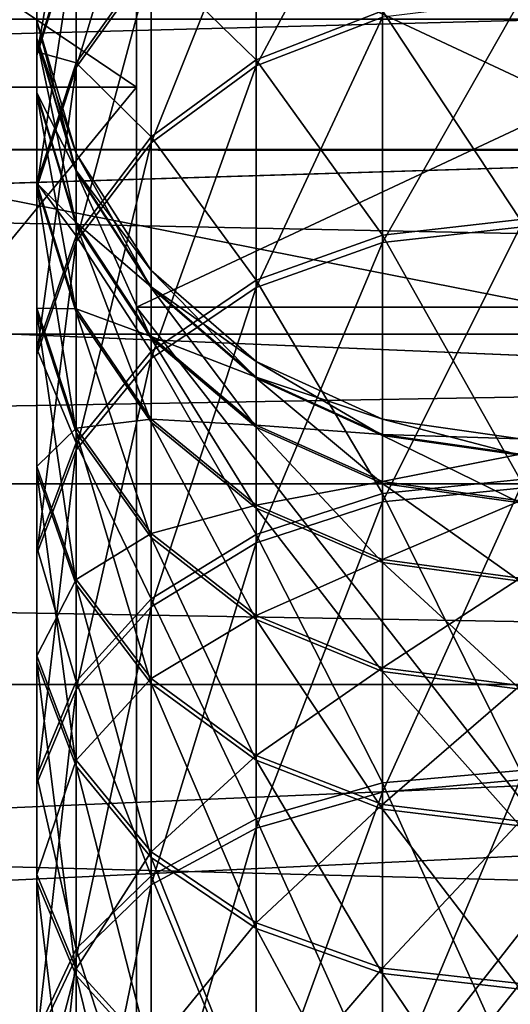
# Model space of a CAD drawing. Extents: x 0 to 200, y 18 to 95.
# Tile 217 of 491: x 79.66 to 81.07, y 52.8 to 55.63. Entities that reach past the tile are written whole.
import ezdxf

# ---------------------------------------------------------------- set-up
doc = ezdxf.new("R2010")
doc.units = 0

msp = doc.modelspace()

# ---------------------------------------------------------------- linework, layer by layer
for points in [[(66.999992, 58.968403, 263.375061), (100.857979, 56.147953, 260.252533), (66.999992, 55.257084, 259.53186)], [(122.799995, 57.297775, 280.72522), (66.999992, 58.968403, 278.624939), (66.999992, 55.257084, 282.468109)], [(76.999992, 57.463757, 268.663544), (79.999992, 55.436245, 264.453369), (76.999992, 55.436245, 264.453369)], [(76.999992, 57.463757, 268.663544), (79.999992, 57.463757, 268.663544), (79.999992, 55.436245, 264.453369)], [(79.999992, 57.463757, 273.336456), (76.999992, 57.463757, 273.336456), (76.999992, 55.436245, 277.546631)], [(79.999992, 55.436245, 277.546631), (79.999992, 57.463757, 273.336456), (76.999992, 55.436245, 277.546631)], [(79.999992, 55.977016, 271), (79.999992, 57.463757, 273.336456), (79.999992, 54.804737, 275.375)], [(79.999992, 57.463757, 273.336456), (79.999992, 55.436245, 277.546631), (79.999992, 54.804737, 275.375)], [(79.999992, 57.463757, 268.663544), (79.999992, 55.977016, 271), (79.999992, 55.436245, 264.453369)], [(122.799995, 55.257084, 282.468109), (122.799995, 57.297775, 280.72522), (66.999992, 55.257084, 282.468109)], [(80.041946, 55.794254, 275.143921), (80.041946, 56.204357, 274.15863), (79.826515, 55.492477, 274.997955)], [(80.041946, 56.204357, 274.15863), (79.826515, 55.888134, 274.047363), (79.826515, 55.492477, 274.997955)], [(79.826515, 55.888134, 274.047363), (79.826515, 56.17487, 273.058472), (79.714249, 55.527466, 273.920471)], [(79.826515, 56.17487, 273.058472), (79.714249, 55.802265, 272.972748), (79.714249, 55.527466, 273.920471)], [(80.705566, 55.637138, 276.304626), (80.705566, 56.178185, 275.32962), (80.343094, 55.497128, 276.216309)], [(80.705566, 56.178185, 275.32962), (80.343094, 56.029167, 275.257538), (80.343094, 55.497128, 276.216309)], [(66.999992, 55.257084, 259.53186), (100.857979, 56.147953, 260.252533), (99.651787, 55.252529, 259.53772)], [(79.714249, 55.969223, 272.000214), (79.714249, 56.026241, 271.015106), (79.714249, 55.573326, 271.954926)], [(79.714249, 56.026241, 271.015106), (79.714249, 55.627762, 271.014435), (79.714249, 55.573326, 271.954926)], [(79.714249, 56.026241, 271.015106), (79.714249, 55.97261, 270.029816), (79.714249, 55.627762, 271.014435)], [(80.041946, 55.808445, 266.885559), (80.343094, 56.043743, 266.772736), (80.343094, 55.515003, 265.812164)], [(80.343094, 55.497128, 276.216309), (80.343094, 56.029167, 275.257538), (80.041946, 55.276413, 276.077087)], [(80.343094, 56.029167, 275.257538), (80.041946, 55.794254, 275.143921), (80.041946, 55.276413, 276.077087)], [(80.343094, 56.043743, 266.772736), (80.705566, 55.655315, 265.724335), (80.343094, 55.515003, 265.812164)], [(79.714249, 55.627762, 271.014435), (79.714249, 55.97261, 270.029816), (79.714249, 55.576557, 270.073761)], [(79.714249, 55.97261, 270.029816), (79.714249, 55.80899, 269.056732), (79.714249, 55.576557, 270.073761)], [(79.714249, 55.802265, 272.972748), (79.714249, 55.969223, 272.000214), (79.714249, 55.413929, 272.883423)], [(79.714249, 55.969223, 272.000214), (79.714249, 55.573326, 271.954926), (79.714249, 55.413929, 272.883423)], [(79.999992, 55.436245, 264.453369), (79.999992, 55.977016, 271), (79.999992, 54.804737, 266.625)], [(79.999992, 55.977016, 271), (82.499992, 54.804737, 266.625), (79.999992, 54.804737, 266.625)], [(79.999992, 55.977016, 271), (82.499992, 55.977016, 271), (82.499992, 54.804737, 266.625)], [(82.499992, 55.977016, 271), (79.999992, 55.977016, 271), (79.999992, 54.804737, 275.375)], [(82.499992, 54.804737, 275.375), (82.499992, 55.977016, 271), (79.999992, 54.804737, 275.375)], [(115.346222, 54.298084, 279.984253), (39.5, 55.887272, 277.913177), (37.428932, 54.298084, 279.984253)], [(113.275154, 55.887272, 277.913177), (39.5, 55.887272, 277.913177), (115.346222, 54.298084, 279.984253)], [(49.499989, 55.887272, 267.913177), (103.275146, 55.887272, 267.913177), (51.571064, 54.298084, 265.842102)], [(103.275146, 55.887272, 267.913177), (101.204079, 54.298084, 265.842102), (51.571064, 54.298084, 265.842102)], [(79.714249, 55.537457, 268.108063), (79.826515, 55.898556, 267.982391), (79.826515, 55.506165, 267.030487)], [(79.714249, 55.80899, 269.056732), (79.826515, 55.898556, 267.982391), (79.714249, 55.537457, 268.108063)], [(79.826515, 55.492477, 274.997955), (79.826515, 55.888134, 274.047363), (79.714249, 55.148285, 274.831482)], [(79.826515, 55.888134, 274.047363), (79.714249, 55.527466, 273.920471), (79.714249, 55.148285, 274.831482)], [(79.826515, 55.898556, 267.982391), (80.041946, 55.808445, 266.885559), (79.826515, 55.506165, 267.030487)], [(79.714249, 55.576557, 270.073761), (79.714249, 55.80899, 269.056732), (79.714249, 55.420349, 269.144714)], [(79.714249, 55.80899, 269.056732), (79.714249, 55.537457, 268.108063), (79.714249, 55.420349, 269.144714)], [(79.714249, 55.527466, 273.920471), (79.714249, 55.802265, 272.972748), (79.714249, 55.151573, 273.788208)], [(79.714249, 55.802265, 272.972748), (79.714249, 55.413929, 272.883423), (79.714249, 55.151573, 273.788208)], [(79.826515, 55.506165, 267.030487), (80.041946, 55.808445, 266.885559), (80.041946, 55.293812, 265.950592)], [(80.041946, 55.808445, 266.885559), (80.343094, 55.515003, 265.812164), (80.041946, 55.293812, 265.950592)], [(80.041946, 55.276413, 276.077087), (80.041946, 55.794254, 275.143921), (79.826515, 54.992878, 275.898254)], [(80.041946, 55.794254, 275.143921), (79.826515, 55.492477, 274.997955), (79.826515, 54.992878, 275.898254)], [(80.705566, 55.655315, 265.724335), (81.099991, 55.703388, 265.694244), (81.099991, 55.05603, 264.778564)], [(81.099991, 55.034607, 277.248322), (81.099991, 55.685104, 276.334869), (80.705566, 54.99033, 277.212891)], [(81.099991, 55.685104, 276.334869), (80.705566, 55.637138, 276.304626), (80.705566, 54.99033, 277.212891)], [(95.999992, 51.891266, 261.314575), (76.999992, 55.631706, 264.297485), (76.999992, 51.891266, 261.314575)], [(95.999992, 55.631706, 264.297485), (76.999992, 55.631706, 264.297485), (95.999992, 51.891266, 261.314575)], [(95.999992, 55.631706, 277.702515), (95.999992, 51.891266, 280.685425), (76.999992, 51.891266, 280.685425)], [(76.999992, 55.631706, 277.702515), (95.999992, 55.631706, 277.702515), (76.999992, 51.891266, 280.685425)], [(79.714249, 55.573326, 271.954926), (79.714249, 55.627762, 271.014435), (79.826515, 55.193462, 271.911469)], [(79.714249, 55.627762, 271.014435), (79.826515, 55.245422, 271.013763), (79.826515, 55.193462, 271.911469)], [(79.714249, 55.627762, 271.014435), (79.714249, 55.576557, 270.073761), (79.826515, 55.245422, 271.013763)], [(80.343094, 55.515003, 265.812164), (80.705566, 55.655315, 265.724335), (80.705566, 55.011635, 264.813812)], [(80.705566, 54.99033, 277.212891), (80.705566, 55.637138, 276.304626), (80.343094, 54.861088, 277.109467)], [(80.705566, 55.637138, 276.304626), (80.343094, 55.497128, 276.216309), (80.343094, 54.861088, 277.109467)], [(80.705566, 55.655315, 265.724335), (81.099991, 55.05603, 264.778564), (80.705566, 55.011635, 264.813812)], [(79.826515, 55.245422, 271.013763), (79.714249, 55.576557, 270.073761), (79.826515, 55.196545, 270.115906)], [(79.714249, 55.576557, 270.073761), (79.714249, 55.420349, 269.144714), (79.826515, 55.196545, 270.115906)], [(79.714249, 55.413929, 272.883423), (79.714249, 55.573326, 271.954926), (79.826515, 55.041317, 272.797699)], [(79.714249, 55.573326, 271.954926), (79.826515, 55.193462, 271.911469), (79.826515, 55.041317, 272.797699)], [(79.714249, 55.420349, 269.144714), (79.714249, 55.537457, 268.108063), (79.714249, 55.161106, 268.239044)], [(79.714249, 55.537457, 268.108063), (79.714249, 55.161404, 267.19577), (79.714249, 55.161106, 268.239044)], [(79.714249, 55.537457, 268.108063), (79.826515, 55.506165, 267.030487), (79.714249, 55.161404, 267.19577)], [(79.714249, 55.148285, 274.831482), (79.714249, 55.527466, 273.920471), (79.714249, 54.789566, 274.657959)], [(79.714249, 55.527466, 273.920471), (79.714249, 55.151573, 273.788208), (79.714249, 54.789566, 274.657959)], [(80.041946, 55.293812, 265.950592), (80.343094, 55.515003, 265.812164), (80.343094, 54.882034, 264.916809)], [(80.343094, 55.515003, 265.812164), (80.705566, 55.011635, 264.813812), (80.343094, 54.882034, 264.916809)], [(79.714249, 55.161404, 267.19577), (79.826515, 55.506165, 267.030487), (79.826515, 55.009663, 266.128448)], [(79.826515, 54.992878, 275.898254), (79.826515, 55.492477, 274.997955), (79.714249, 54.669491, 275.694275)], [(79.826515, 55.492477, 274.997955), (79.714249, 55.148285, 274.831482), (79.714249, 54.669491, 275.694275)], [(79.826515, 55.506165, 267.030487), (80.041946, 55.293812, 265.950592), (79.826515, 55.009663, 266.128448)], [(80.343094, 54.861088, 277.109467), (80.343094, 55.497128, 276.216309), (80.041946, 54.657349, 276.946411)], [(80.343094, 55.497128, 276.216309), (80.041946, 55.276413, 276.077087), (80.041946, 54.657349, 276.946411)], [(76.999992, 55.436245, 264.453369), (79.999992, 51.782795, 261.539825), (76.999992, 51.782795, 261.539825)], [(76.999992, 55.436245, 264.453369), (79.999992, 55.436245, 264.453369), (79.999992, 51.782795, 261.539825)], [(79.999992, 55.436245, 277.546631), (76.999992, 55.436245, 277.546631), (76.999992, 51.782795, 280.460175)], [(79.999992, 51.782795, 280.460175), (79.999992, 55.436245, 277.546631), (76.999992, 51.782795, 280.460175)], [(79.999992, 54.804737, 275.375), (79.999992, 55.436245, 277.546631), (79.999992, 51.602016, 278.577728)], [(79.999992, 55.436245, 277.546631), (79.999992, 51.782795, 280.460175), (79.999992, 51.602016, 278.577728)], [(79.999992, 55.436245, 264.453369), (79.999992, 54.804737, 266.625), (79.999992, 51.782795, 261.539825)], [(79.826515, 55.196545, 270.115906), (79.714249, 55.420349, 269.144714), (79.826515, 55.047447, 269.229156)], [(79.714249, 55.420349, 269.144714), (79.714249, 55.161106, 268.239044), (79.826515, 55.047447, 269.229156)], [(79.714249, 55.151573, 273.788208), (79.714249, 55.413929, 272.883423), (79.826515, 54.790905, 273.661316)], [(79.714249, 55.413929, 272.883423), (79.826515, 55.041317, 272.797699), (79.826515, 54.790905, 273.661316)], [(79.826515, 55.009663, 266.128448), (80.041946, 55.293812, 265.950592), (80.041946, 54.677734, 265.079163)], [(80.041946, 55.293812, 265.950592), (80.343094, 54.882034, 264.916809), (80.041946, 54.677734, 265.079163)], [(80.041946, 54.657349, 276.946411), (80.041946, 55.276413, 276.077087), (79.826515, 54.395618, 276.736938)], [(80.041946, 55.276413, 276.077087), (79.826515, 54.992878, 275.898254), (79.826515, 54.395618, 276.736938)], [(66.999992, 55.257084, 259.53186), (99.651787, 55.252529, 259.53772), (66.999992, 50.376331, 257.358826)], [(122.799995, 52.921329, 283.789642), (66.999992, 55.257084, 282.468109), (66.999992, 50.376331, 284.641174)], [(122.799995, 55.257084, 282.468109), (66.999992, 55.257084, 282.468109), (122.799995, 52.921329, 283.789642)], [(99.651787, 55.252529, 259.53772), (99.535149, 55.165939, 259.468567), (66.999992, 50.376331, 257.358826)], [(79.826515, 55.193462, 271.911469), (79.826515, 55.245422, 271.013763), (80.041946, 54.860409, 271.873352)], [(79.826515, 55.245422, 271.013763), (80.041946, 54.910198, 271.013184), (80.041946, 54.860409, 271.873352)], [(79.826515, 55.245422, 271.013763), (79.826515, 55.196545, 270.115906), (80.041946, 54.910198, 271.013184)], [(80.041946, 54.910198, 271.013184), (79.826515, 55.196545, 270.115906), (80.041946, 54.863369, 270.152893)], [(79.826515, 55.196545, 270.115906), (79.826515, 55.047447, 269.229156), (80.041946, 54.863369, 270.152893)], [(79.826515, 55.041317, 272.797699), (79.826515, 55.193462, 271.911469), (80.041946, 54.714626, 272.722534)], [(79.826515, 55.193462, 271.911469), (80.041946, 54.860409, 271.873352), (80.041946, 54.714626, 272.722534)], [(99.535149, 55.165939, 259.468567), (99.349709, 54.9519, 259.344482), (66.999992, 50.376331, 257.358826)], [(79.714249, 55.161404, 267.19577), (79.826515, 55.009663, 266.128448), (79.714249, 54.685577, 266.331329)], [(79.714249, 54.80209, 267.368073), (79.714249, 55.161404, 267.19577), (79.714249, 54.685577, 266.331329)], [(79.714249, 55.161106, 268.239044), (79.714249, 55.161404, 267.19577), (79.714249, 54.80209, 267.368073)], [(79.826515, 55.047447, 269.229156), (79.714249, 55.161106, 268.239044), (79.826515, 54.800007, 268.364685)], [(79.714249, 55.161106, 268.239044), (79.714249, 54.80209, 267.368073), (79.826515, 54.800007, 268.364685)], [(79.714249, 54.789566, 274.657959), (79.714249, 55.151573, 273.788208), (79.826515, 54.445374, 274.491455)], [(79.714249, 55.151573, 273.788208), (79.826515, 54.790905, 273.661316), (79.826515, 54.445374, 274.491455)], [(79.714249, 54.669491, 275.694275), (79.714249, 55.148285, 274.831482), (79.714249, 54.332451, 275.481689)], [(79.714249, 55.148285, 274.831482), (79.714249, 54.789566, 274.657959), (79.714249, 54.332451, 275.481689)], [(80.041946, 54.863369, 270.152893), (79.826515, 55.047447, 269.229156), (80.041946, 54.720501, 269.303192)], [(79.826515, 55.047447, 269.229156), (79.826515, 54.800007, 268.364685), (80.041946, 54.720501, 269.303192)], [(79.826515, 54.790905, 273.661316), (79.826515, 55.041317, 272.797699), (80.041946, 54.474686, 273.550049)], [(79.826515, 55.041317, 272.797699), (80.041946, 54.714626, 272.722534), (80.041946, 54.474686, 273.550049)], [(80.705566, 55.011635, 264.813812), (81.099991, 55.05603, 264.778564), (81.099991, 54.310223, 263.941101)], [(81.099991, 54.285923, 278.083191), (81.099991, 55.034607, 277.248322), (80.705566, 54.245892, 278.04303)], [(81.099991, 55.034607, 277.248322), (80.705566, 54.99033, 277.212891), (80.705566, 54.245892, 278.04303)], [(79.714249, 54.685577, 266.331329), (79.826515, 55.009663, 266.128448), (79.826515, 54.415291, 265.28772)], [(79.826515, 55.009663, 266.128448), (80.041946, 54.677734, 265.079163), (79.826515, 54.415291, 265.28772)], [(80.343094, 54.882034, 264.916809), (80.705566, 55.011635, 264.813812), (80.705566, 54.27005, 263.98114)], [(80.705566, 55.011635, 264.813812), (81.099991, 54.310223, 263.941101), (80.705566, 54.27005, 263.98114)], [(79.826515, 54.395618, 276.736938), (79.826515, 54.992878, 275.898254), (79.714249, 54.097099, 276.498047)], [(79.826515, 54.992878, 275.898254), (79.714249, 54.669491, 275.694275), (79.714249, 54.097099, 276.498047)], [(80.705566, 54.245892, 278.04303), (80.705566, 54.99033, 277.212891), (80.343094, 54.129044, 277.925781)], [(80.705566, 54.99033, 277.212891), (80.343094, 54.861088, 277.109467), (80.343094, 54.129044, 277.925781)], [(99.349709, 54.9519, 259.344482), (99.161667, 54.734867, 259.218597), (66.999992, 50.376331, 257.358826)], [(80.041946, 54.860409, 271.873352), (80.041946, 54.910198, 271.013184), (80.343094, 54.601151, 271.843689)], [(80.041946, 54.910198, 271.013184), (80.343094, 54.64925, 271.012756), (80.343094, 54.601151, 271.843689)], [(80.041946, 54.910198, 271.013184), (80.041946, 54.863369, 270.152893), (80.343094, 54.64925, 271.012756)], [(80.041946, 54.677734, 265.079163), (80.343094, 54.882034, 264.916809), (80.343094, 54.152802, 264.097961)], [(80.343094, 54.882034, 264.916809), (80.705566, 54.27005, 263.98114), (80.343094, 54.152802, 264.097961)], [(80.343094, 54.64925, 271.012756), (80.041946, 54.863369, 270.152893), (80.343094, 54.604008, 270.181641)], [(80.041946, 54.863369, 270.152893), (80.041946, 54.720501, 269.303192), (80.343094, 54.604008, 270.181641)], [(80.343094, 54.129044, 277.925781), (80.343094, 54.861088, 277.109467), (80.041946, 53.944839, 277.740967)], [(80.343094, 54.861088, 277.109467), (80.041946, 54.657349, 276.946411), (80.041946, 53.944839, 277.740967)], [(80.041946, 54.714626, 272.722534), (80.041946, 54.860409, 271.873352), (80.343094, 54.46032, 272.664032)], [(80.041946, 54.860409, 271.873352), (80.343094, 54.601151, 271.843689), (80.343094, 54.46032, 272.664032)], [(79.714249, 54.80209, 267.368073), (79.714249, 54.685577, 266.331329), (79.714249, 54.347809, 266.542755)], [(79.826515, 54.457329, 267.533356), (79.714249, 54.80209, 267.368073), (79.714249, 54.347809, 266.542755)], [(79.826515, 54.800007, 268.364685), (79.714249, 54.80209, 267.368073), (79.826515, 54.457329, 267.533356)], [(79.714249, 54.332451, 275.481689), (79.714249, 54.789566, 274.657959), (79.826515, 54.009064, 275.27771)], [(79.714249, 54.789566, 274.657959), (79.826515, 54.445374, 274.491455), (79.826515, 54.009064, 275.27771)], [(80.041946, 54.483402, 268.474854), (79.826515, 54.800007, 268.364685), (79.826515, 54.457329, 267.533356)], [(80.041946, 54.720501, 269.303192), (79.826515, 54.800007, 268.364685), (80.041946, 54.483402, 268.474854)], [(79.826515, 54.445374, 274.491455), (79.826515, 54.790905, 273.661316), (80.041946, 54.143597, 274.34549)], [(79.826515, 54.790905, 273.661316), (80.041946, 54.474686, 273.550049), (80.041946, 54.143597, 274.34549)], [(79.999992, 51.782795, 261.539825), (79.999992, 54.804737, 266.625), (79.999992, 51.602016, 263.422272)], [(79.999992, 54.804737, 266.625), (82.499992, 51.602016, 263.422272), (79.999992, 51.602016, 263.422272)], [(79.999992, 54.804737, 266.625), (82.499992, 54.804737, 266.625), (82.499992, 51.602016, 263.422272)], [(82.499992, 54.804737, 275.375), (79.999992, 54.804737, 275.375), (79.999992, 51.602016, 278.577728)], [(82.499992, 51.602016, 278.577728), (82.499992, 54.804737, 275.375), (79.999992, 51.602016, 278.577728)], [(91.499992, 53.722206, 267.25), (33.5, 54.727013, 271), (33.5, 53.722206, 267.25)], [(91.499992, 54.727013, 271), (33.5, 54.727013, 271), (91.499992, 53.722206, 267.25)], [(91.499992, 54.727013, 271), (91.499992, 53.722206, 274.75), (33.5, 53.722206, 274.75)], [(33.5, 54.727013, 271), (91.499992, 54.727013, 271), (33.5, 53.722206, 274.75)], [(99.161667, 54.734867, 259.218597), (97.91198, 53.292431, 258.382111), (66.999992, 50.376331, 257.358826)], [(80.343094, 54.604008, 270.181641), (80.041946, 54.720501, 269.303192), (80.343094, 54.466, 269.36084)], [(80.041946, 54.720501, 269.303192), (80.041946, 54.483402, 268.474854), (80.343094, 54.466, 269.36084)], [(80.041946, 54.474686, 273.550049), (80.041946, 54.714626, 272.722534), (80.343094, 54.228527, 273.46344)], [(80.041946, 54.714626, 272.722534), (80.343094, 54.46032, 272.664032), (80.343094, 54.228527, 273.46344)], [(79.714249, 54.685577, 266.331329), (79.826515, 54.415291, 265.28772), (79.714249, 54.115955, 265.525604)], [(79.714249, 54.347809, 266.542755), (79.714249, 54.685577, 266.331329), (79.714249, 54.115955, 265.525604)], [(79.714249, 54.097099, 276.498047), (79.714249, 54.669491, 275.694275), (79.714249, 53.785984, 276.249054)], [(79.714249, 54.669491, 275.694275), (79.714249, 54.332451, 275.481689), (79.714249, 53.785984, 276.249054)], [(79.826515, 54.415291, 265.28772), (80.041946, 54.677734, 265.079163), (80.041946, 53.967964, 264.282166)], [(80.041946, 54.677734, 265.079163), (80.343094, 54.152802, 264.097961), (80.041946, 53.967964, 264.282166)], [(80.041946, 53.944839, 277.740967), (80.041946, 54.657349, 276.946411), (79.826515, 53.70821, 277.50351)], [(80.041946, 54.657349, 276.946411), (79.826515, 54.395618, 276.736938), (79.826515, 53.70821, 277.50351)], [(80.343094, 54.601151, 271.843689), (80.343094, 54.64925, 271.012756), (80.705566, 54.436691, 271.82489)], [(80.343094, 54.64925, 271.012756), (80.705566, 54.483715, 271.012451), (80.705566, 54.436691, 271.82489)], [(80.343094, 54.64925, 271.012756), (80.343094, 54.604008, 270.181641), (80.705566, 54.483715, 271.012451)], [(80.705566, 54.483715, 271.012451), (80.343094, 54.604008, 270.181641), (80.705566, 54.43948, 270.19989)], [(80.343094, 54.604008, 270.181641), (80.343094, 54.466, 269.36084), (80.705566, 54.43948, 270.19989)], [(80.343094, 54.46032, 272.664032), (80.343094, 54.601151, 271.843689), (80.705566, 54.299, 272.626923)], [(80.343094, 54.601151, 271.843689), (80.705566, 54.436691, 271.82489), (80.705566, 54.299, 272.626923)], [(80.041946, 54.483402, 268.474854), (79.826515, 54.457329, 267.533356), (80.041946, 54.155052, 267.678284)], [(80.343094, 54.23695, 268.560638), (80.041946, 54.483402, 268.474854), (80.041946, 54.155052, 267.678284)], [(80.343094, 54.466, 269.36084), (80.041946, 54.483402, 268.474854), (80.343094, 54.23695, 268.560638)], [(80.041946, 54.143597, 274.34549), (80.041946, 54.474686, 273.550049), (80.343094, 53.908684, 274.231873)], [(80.041946, 54.474686, 273.550049), (80.343094, 54.228527, 273.46344), (80.343094, 53.908684, 274.231873)], [(80.705566, 54.436691, 271.82489), (80.705566, 54.483715, 271.012451), (81.099991, 54.380344, 271.818451)], [(80.705566, 54.483715, 271.012451), (81.099991, 54.427006, 271.01239), (81.099991, 54.380344, 271.818451)], [(80.705566, 54.483715, 271.012451), (80.705566, 54.43948, 270.19989), (81.099991, 54.427006, 271.01239)], [(79.826515, 54.457329, 267.533356), (79.714249, 54.347809, 266.542755), (79.826515, 54.023724, 266.745605)], [(80.041946, 54.155052, 267.678284), (79.826515, 54.457329, 267.533356), (79.826515, 54.023724, 266.745605)], [(79.826515, 54.009064, 275.27771), (79.826515, 54.445374, 274.491455), (80.041946, 53.725529, 275.098877)], [(79.826515, 54.445374, 274.491455), (80.041946, 54.143597, 274.34549), (80.041946, 53.725529, 275.098877)], [(80.705566, 54.304546, 269.3974), (80.343094, 54.466, 269.36084), (80.343094, 54.23695, 268.560638)], [(80.705566, 54.43948, 270.19989), (80.343094, 54.466, 269.36084), (80.705566, 54.304546, 269.3974)], [(80.343094, 54.228527, 273.46344), (80.343094, 54.46032, 272.664032), (80.705566, 54.072376, 273.408508)], [(80.343094, 54.46032, 272.664032), (80.705566, 54.299, 272.626923), (80.705566, 54.072376, 273.408508)], [(79.714249, 54.115955, 265.525604), (79.826515, 54.415291, 265.28772), (79.826515, 53.730518, 264.518799)], [(79.826515, 54.415291, 265.28772), (80.041946, 53.967964, 264.282166), (79.826515, 53.730518, 264.518799)], [(81.099991, 54.383118, 270.206146), (80.705566, 54.43948, 270.19989), (80.705566, 54.304546, 269.3974)], [(81.099991, 54.427006, 271.01239), (80.705566, 54.43948, 270.19989), (81.099991, 54.383118, 270.206146)], [(80.705566, 54.299, 272.626923), (80.705566, 54.436691, 271.82489), (81.099991, 54.243732, 272.614197)], [(80.705566, 54.436691, 271.82489), (81.099991, 54.380344, 271.818451), (81.099991, 54.243732, 272.614197)], [(79.826515, 53.70821, 277.50351), (79.826515, 54.395618, 276.736938), (79.714249, 53.43832, 277.232697)], [(79.826515, 54.395618, 276.736938), (79.714249, 54.097099, 276.498047), (79.714249, 53.43832, 277.232697)], [(81.099991, 54.383118, 270.206146), (80.705566, 54.304546, 269.3974), (81.099991, 54.249237, 269.409912)], [(79.714249, 54.347809, 266.542755), (79.714249, 54.115955, 265.525604), (79.714249, 53.803986, 265.773499)], [(79.826515, 54.023724, 266.745605), (79.714249, 54.347809, 266.542755), (79.714249, 53.803986, 265.773499)], [(79.714249, 53.785984, 276.249054), (79.714249, 54.332451, 275.481689), (79.826515, 53.487469, 276.010162)], [(79.714249, 54.332451, 275.481689), (79.826515, 54.009064, 275.27771), (79.826515, 53.487469, 276.010162)], [(80.705566, 54.304546, 269.3974), (80.343094, 54.23695, 268.560638), (80.705566, 54.080608, 268.615021)], [(80.705566, 54.27005, 263.98114), (81.099991, 54.310223, 263.941101), (81.099991, 53.475338, 263.192413)], [(81.099991, 54.249237, 269.409912), (80.705566, 54.304546, 269.3974), (80.705566, 54.080608, 268.615021)], [(116.93541, 52.227016, 281.573425), (37.428932, 54.298084, 279.984253), (35.839737, 52.227016, 281.573425)], [(115.346222, 54.298084, 279.984253), (37.428932, 54.298084, 279.984253), (116.93541, 52.227016, 281.573425)], [(51.571064, 54.298084, 265.842102), (101.204079, 54.298084, 265.842102), (53.160252, 52.227016, 264.25293)], [(101.204079, 54.298084, 265.842102), (99.614899, 52.227016, 264.25293), (53.160252, 52.227016, 264.25293)], [(80.705566, 54.072376, 273.408508), (80.705566, 54.299, 272.626923), (81.099991, 54.018883, 273.389679)], [(80.705566, 54.299, 272.626923), (81.099991, 54.243732, 272.614197), (81.099991, 54.018883, 273.389679)], [(81.099991, 53.448471, 278.82901), (81.099991, 54.285923, 278.083191), (80.705566, 53.413189, 278.784607)], [(81.099991, 54.285923, 278.083191), (80.705566, 54.245892, 278.04303), (80.705566, 53.413189, 278.784607)], [(80.343094, 54.152802, 264.097961), (80.705566, 54.27005, 263.98114), (80.705566, 53.439903, 263.236694)], [(80.705566, 53.413189, 278.784607), (80.705566, 54.245892, 278.04303), (80.343094, 53.310204, 278.655029)], [(80.705566, 54.245892, 278.04303), (80.343094, 54.129044, 277.925781), (80.343094, 53.310204, 278.655029)], [(80.705566, 54.27005, 263.98114), (81.099991, 53.475338, 263.192413), (80.705566, 53.439903, 263.236694)], [(81.099991, 54.249237, 269.409912), (80.705566, 54.080608, 268.615021), (81.099991, 54.02705, 268.633667)], [(80.343094, 54.23695, 268.560638), (80.041946, 54.155052, 267.678284), (80.343094, 53.91975, 267.791107)], [(80.705566, 54.080608, 268.615021), (80.343094, 54.23695, 268.560638), (80.343094, 53.91975, 267.791107)], [(80.343094, 53.908684, 274.231873), (80.343094, 54.228527, 273.46344), (80.705566, 53.759663, 274.15979)], [(80.343094, 54.228527, 273.46344), (80.705566, 54.072376, 273.408508), (80.705566, 53.759663, 274.15979)], [(80.041946, 54.155052, 267.678284), (79.826515, 54.023724, 266.745605), (80.041946, 53.739578, 266.923492)], [(80.343094, 53.91975, 267.791107), (80.041946, 54.155052, 267.678284), (80.041946, 53.739578, 266.923492)], [(80.041946, 53.967964, 264.282166), (80.343094, 54.152802, 264.097961), (80.343094, 53.336472, 263.365936)], [(80.041946, 53.725529, 275.098877), (80.041946, 54.143597, 274.34549), (80.343094, 53.504818, 274.959656)], [(80.041946, 54.143597, 274.34549), (80.343094, 53.908684, 274.231873), (80.343094, 53.504818, 274.959656)], [(80.343094, 54.152802, 264.097961), (80.705566, 53.439903, 263.236694), (80.343094, 53.336472, 263.365936)], [(79.714249, 54.115955, 265.525604), (79.826515, 53.730518, 264.518799), (79.714249, 53.459698, 264.788696)], [(79.714249, 53.803986, 265.773499), (79.714249, 54.115955, 265.525604), (79.714249, 53.459698, 264.788696)], [(80.343094, 53.310204, 278.655029), (80.343094, 54.129044, 277.925781), (80.041946, 53.147854, 278.450714)], [(80.343094, 54.129044, 277.925781), (80.041946, 53.944839, 277.740967), (80.041946, 53.147854, 278.450714)], [(79.714249, 53.43832, 277.232697), (79.714249, 54.097099, 276.498047), (79.714249, 53.157032, 276.950439)], [(79.714249, 54.097099, 276.498047), (79.714249, 53.785984, 276.249054), (79.714249, 53.157032, 276.950439)], [(80.705566, 54.080608, 268.615021), (80.343094, 53.91975, 267.791107), (80.705566, 53.770485, 267.862671)], [(81.099991, 54.02705, 268.633667), (80.705566, 54.080608, 268.615021), (80.705566, 53.770485, 267.862671)], [(80.705566, 53.759663, 274.15979), (80.705566, 54.072376, 273.408508), (81.099991, 53.708614, 274.135101)], [(80.705566, 54.072376, 273.408508), (81.099991, 54.018883, 273.389679), (81.099991, 53.708614, 274.135101)], [(79.826515, 54.023724, 266.745605), (79.714249, 53.803986, 265.773499), (79.826515, 53.50465, 266.011383)], [(80.041946, 53.739578, 266.923492), (79.826515, 54.023724, 266.745605), (79.826515, 53.50465, 266.011383)], [(81.099991, 54.02705, 268.633667), (80.705566, 53.770485, 267.862671), (81.099991, 53.719349, 267.887177)], [(79.826515, 53.487469, 276.010162), (79.826515, 54.009064, 275.27771), (80.041946, 53.225739, 275.80069)], [(79.826515, 54.009064, 275.27771), (80.041946, 53.725529, 275.098877), (80.041946, 53.225739, 275.80069)], [(79.826515, 53.730518, 264.518799), (80.041946, 53.967964, 264.282166), (80.041946, 53.17342, 263.569672)], [(80.041946, 53.967964, 264.282166), (80.343094, 53.336472, 263.365936), (80.041946, 53.17342, 263.569672)], [(80.041946, 53.147854, 278.450714), (80.041946, 53.944839, 277.740967), (79.826515, 52.939297, 278.188263)], [(80.041946, 53.944839, 277.740967), (79.826515, 53.70821, 277.50351), (79.826515, 52.939297, 278.188263)], [(80.343094, 53.91975, 267.791107), (80.041946, 53.739578, 266.923492), (80.343094, 53.518383, 267.06192)], [(80.705566, 53.770485, 267.862671), (80.343094, 53.91975, 267.791107), (80.343094, 53.518383, 267.06192)], [(80.343094, 53.504818, 274.959656), (80.343094, 53.908684, 274.231873), (80.705566, 53.364803, 274.871368)], [(80.343094, 53.908684, 274.231873), (80.705566, 53.759663, 274.15979), (80.705566, 53.364803, 274.871368)], [(79.714249, 53.803986, 265.773499), (79.714249, 53.459698, 264.788696), (79.714249, 53.177444, 265.069977)], [(79.826515, 53.50465, 266.011383), (79.714249, 53.803986, 265.773499), (79.714249, 53.177444, 265.069977)], [(79.714249, 53.157032, 276.950439), (79.714249, 53.785984, 276.249054), (79.826515, 52.887142, 276.679626)], [(79.714249, 53.785984, 276.249054), (79.826515, 53.487469, 276.010162), (79.826515, 52.887142, 276.679626)], [(80.705566, 53.770485, 267.862671), (80.343094, 53.518383, 267.06192), (80.705566, 53.378071, 267.14975)], [(81.099991, 53.719349, 267.887177), (80.705566, 53.770485, 267.862671), (80.705566, 53.378071, 267.14975)], [(80.041946, 53.739578, 266.923492), (79.826515, 53.50465, 266.011383), (80.041946, 53.242203, 266.21994)], [(80.343094, 53.518383, 267.06192), (80.041946, 53.739578, 266.923492), (80.041946, 53.242203, 266.21994)], [(80.705566, 53.364803, 274.871368), (80.705566, 53.759663, 274.15979), (81.099991, 53.316837, 274.841095)], [(80.705566, 53.759663, 274.15979), (81.099991, 53.708614, 274.135101), (81.099991, 53.316837, 274.841095)], [(91.499992, 50.977016, 264.504822), (33.5, 53.722206, 267.25), (33.5, 50.977016, 264.504822)], [(91.499992, 53.722206, 267.25), (33.5, 53.722206, 267.25), (91.499992, 50.977016, 264.504822)], [(91.499992, 53.722206, 274.75), (91.499992, 50.977016, 277.495178), (33.5, 50.977016, 277.495178)], [(33.5, 53.722206, 274.75), (91.499992, 53.722206, 274.75), (33.5, 50.977016, 277.495178)], [(79.714249, 53.459698, 264.788696), (79.826515, 53.730518, 264.518799), (79.826515, 52.963963, 263.83139)], [(79.826515, 52.939297, 278.188263), (79.826515, 53.70821, 277.50351), (79.714249, 52.701424, 277.888947)], [(79.826515, 53.70821, 277.50351), (79.714249, 53.43832, 277.232697), (79.714249, 52.701424, 277.888947)], [(79.826515, 53.730518, 264.518799), (80.041946, 53.17342, 263.569672), (79.826515, 52.963963, 263.83139)], [(80.041946, 53.225739, 275.80069), (80.041946, 53.725529, 275.098877), (80.343094, 53.021999, 275.637665)], [(80.041946, 53.725529, 275.098877), (80.343094, 53.504818, 274.959656), (80.343094, 53.021999, 275.637665)], [(81.099991, 53.719349, 267.887177), (80.705566, 53.378071, 267.14975), (81.099991, 53.330002, 267.17984)], [(80.343094, 53.518383, 267.06192), (80.041946, 53.242203, 266.21994), (80.343094, 53.037903, 266.382294)], [(80.705566, 53.378071, 267.14975), (80.343094, 53.518383, 267.06192), (80.343094, 53.037903, 266.382294)], [(79.826515, 53.50465, 266.011383), (79.714249, 53.177444, 265.069977), (79.826515, 52.906628, 265.339874)], [(80.041946, 53.242203, 266.21994), (79.826515, 53.50465, 266.011383), (79.826515, 52.906628, 265.339874)], [(79.826515, 52.887142, 276.679626), (79.826515, 53.487469, 276.010162), (80.041946, 52.650513, 276.442169)], [(79.826515, 53.487469, 276.010162), (80.041946, 53.225739, 275.80069), (80.041946, 52.650513, 276.442169)], [(80.343094, 53.021999, 275.637665), (80.343094, 53.504818, 274.959656), (80.705566, 52.892757, 275.53421)], [(80.343094, 53.504818, 274.959656), (80.705566, 53.364803, 274.871368), (80.705566, 52.892757, 275.53421)], [(79.714249, 53.459698, 264.788696), (79.826515, 52.963963, 263.83139), (79.714249, 52.725063, 264.129913)], [(79.714249, 53.177444, 265.069977), (79.714249, 53.459698, 264.788696), (79.714249, 52.725063, 264.129913)], [(80.705566, 53.439903, 263.236694), (81.099991, 53.475338, 263.192413), (81.099991, 52.561874, 262.541931)], [(79.714249, 52.701424, 277.888947), (79.714249, 53.43832, 277.232697), (79.714249, 52.45351, 277.576965)], [(79.714249, 53.43832, 277.232697), (79.714249, 53.157032, 276.950439), (79.714249, 52.45351, 277.576965)], [(80.343094, 53.336472, 263.365936), (80.705566, 53.439903, 263.236694), (80.705566, 52.531624, 262.589874)], [(81.099991, 52.53278, 279.476379), (81.099991, 53.448471, 278.82901), (80.705566, 52.502693, 279.428314)], [(81.099991, 53.448471, 278.82901), (80.705566, 53.413189, 278.784607), (80.705566, 52.502693, 279.428314)], [(80.705566, 53.439903, 263.236694), (81.099991, 52.561874, 262.541931), (80.705566, 52.531624, 262.589874)], [(80.705566, 52.502693, 279.428314), (80.705566, 53.413189, 278.784607), (80.343094, 52.414864, 279.287994)], [(80.705566, 53.413189, 278.784607), (80.343094, 53.310204, 278.655029), (80.343094, 52.414864, 279.287994)], [(80.705566, 53.378071, 267.14975), (80.343094, 53.037903, 266.382294), (80.705566, 52.908306, 266.48526)], [(81.099991, 53.330002, 267.17984), (80.705566, 53.378071, 267.14975), (80.705566, 52.908306, 266.48526)], [(80.705566, 52.892757, 275.53421), (80.705566, 53.364803, 274.871368), (81.099991, 52.84848, 275.498779)], [(80.705566, 53.364803, 274.871368), (81.099991, 53.316837, 274.841095), (81.099991, 52.84848, 275.498779)], [(80.041946, 53.17342, 263.569672), (80.343094, 53.336472, 263.365936), (80.343094, 52.44331, 262.729889)], [(80.343094, 53.336472, 263.365936), (80.705566, 52.531624, 262.589874), (80.343094, 52.44331, 262.729889)], [(81.099991, 53.330002, 267.17984), (80.705566, 52.908306, 266.48526), (81.099991, 52.863907, 266.520569)], [(97.91198, 53.292431, 258.382111), (97.285873, 52.137691, 257.936096), (66.999992, 50.376331, 257.358826)], [(80.343094, 52.414864, 279.287994), (80.343094, 53.310204, 278.655029), (80.041946, 52.276409, 279.066803)], [(80.343094, 53.310204, 278.655029), (80.041946, 53.147854, 278.450714), (80.041946, 52.276409, 279.066803)], [(80.041946, 53.242203, 266.21994), (79.826515, 52.906628, 265.339874), (80.041946, 52.669182, 265.576508)], [(80.343094, 53.037903, 266.382294), (80.041946, 53.242203, 266.21994), (80.041946, 52.669182, 265.576508)], [(80.041946, 52.650513, 276.442169), (80.041946, 53.225739, 275.80069), (80.343094, 52.466312, 276.257324)], [(80.041946, 53.225739, 275.80069), (80.343094, 53.021999, 275.637665), (80.343094, 52.466312, 276.257324)], [(79.714249, 53.177444, 265.069977), (79.714249, 52.725063, 264.129913), (79.714249, 52.476082, 264.44101)], [(79.826515, 52.906628, 265.339874), (79.714249, 53.177444, 265.069977), (79.714249, 52.476082, 264.44101)], [(79.826515, 52.963963, 263.83139), (80.041946, 53.17342, 263.569672), (80.041946, 52.3041, 262.950592)], [(80.041946, 53.17342, 263.569672), (80.343094, 52.44331, 262.729889), (80.041946, 52.3041, 262.950592)], [(79.714249, 52.45351, 277.576965), (79.714249, 53.157032, 276.950439), (79.826515, 52.215641, 277.277618)], [(79.714249, 53.157032, 276.950439), (79.826515, 52.887142, 276.679626), (79.826515, 52.215641, 277.277618)], [(80.041946, 52.276409, 279.066803), (80.041946, 53.147854, 278.450714), (79.826515, 52.098545, 278.782654)], [(80.041946, 53.147854, 278.450714), (79.826515, 52.939297, 278.188263), (79.826515, 52.098545, 278.782654)], [(80.343094, 53.037903, 266.382294), (80.041946, 52.669182, 265.576508), (80.343094, 52.484344, 265.760712)], [(80.705566, 52.908306, 266.48526), (80.343094, 53.037903, 266.382294), (80.343094, 52.484344, 265.760712)], [(80.343094, 52.466312, 276.257324), (80.343094, 53.021999, 275.637665), (80.705566, 52.349461, 276.140076)], [(80.343094, 53.021999, 275.637665), (80.705566, 52.892757, 275.53421), (80.705566, 52.349461, 276.140076)], [(79.714249, 52.725063, 264.129913), (79.826515, 52.963963, 263.83139), (79.826515, 52.125259, 263.234131)], [(79.826515, 52.963963, 263.83139), (80.041946, 52.3041, 262.950592), (79.826515, 52.125259, 263.234131)], [(122.799995, 50.376331, 284.641174), (122.799995, 52.921329, 283.789642), (66.999992, 50.376331, 284.641174)], [(79.826515, 52.098545, 278.782654), (79.826515, 52.939297, 278.188263), (79.714249, 51.895687, 278.458557)], [(79.826515, 52.939297, 278.188263), (79.714249, 52.701424, 277.888947), (79.714249, 51.895687, 278.458557)], [(79.826515, 52.906628, 265.339874), (79.714249, 52.476082, 264.44101), (79.826515, 52.237183, 264.739532)], [(80.041946, 52.669182, 265.576508), (79.826515, 52.906628, 265.339874), (79.826515, 52.237183, 264.739532)], [(79.826515, 52.215641, 277.277618), (79.826515, 52.887142, 276.679626), (80.041946, 52.00708, 277.015198)], [(79.826515, 52.887142, 276.679626), (80.041946, 52.650513, 276.442169), (80.041946, 52.00708, 277.015198)], [(80.705566, 52.908306, 266.48526), (80.343094, 52.484344, 265.760712), (80.705566, 52.367092, 265.877563)], [(81.099991, 52.863907, 266.520569), (80.705566, 52.908306, 266.48526), (80.705566, 52.367092, 265.877563)], [(80.705566, 52.349461, 276.140076), (80.705566, 52.892757, 275.53421), (81.099991, 52.309429, 276.099915)], [(80.705566, 52.892757, 275.53421), (81.099991, 52.84848, 275.498779), (81.099991, 52.309429, 276.099915)], [(81.099991, 52.863907, 266.520569), (80.705566, 52.367092, 265.877563), (81.099991, 52.326923, 265.917572)]]:
    msp.add_3dface(points)

doc.saveas('drawing.dxf')
